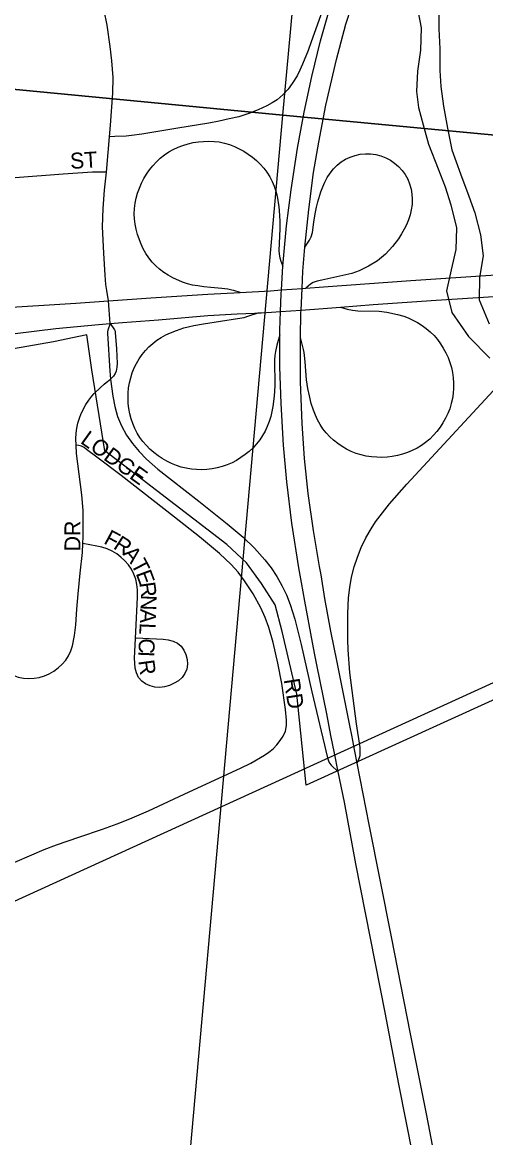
# Model space of a CAD drawing. Extents: x -209 to 4852, y 0 to 905.
# Drawn here: x 65.61 to 71.12, y 267.11 to 280.4 of the extents above; entities that cross this region are included whole.
import ezdxf

# ---------------------------------------------------------------- set-up
doc = ezdxf.new("R2010")
doc.units = 0
for name, color, linetype in [('GM_X_Airport_Location_Class_2', 7, 'Continuous'), ('GM_X_Airport_Location_Class_3', 7, 'Continuous'), ('GM_X_Corporation', 7, 'Continuous'), ('GM_X_County_Road_Text', 7, 'Continuous'), ('GM_X_Interstate_Location', 7, 'Continuous'), ('GM_X_Major_Lake', 7, 'Continuous'), ('GM_X_Minor_River', 7, 'Continuous'), ('GM_X_Rail_Line', 7, 'Continuous'), ('GM_X_Township_Text', 7, 'Continuous'), ('GM_X_US_Location', 7, 'Continuous'), ('GM_X_US_Route', 7, 'Continuous')]:
    doc.layers.add(name, color=color, linetype=linetype)

msp = doc.modelspace()

# ---------------------------------------------------------------- linework, layer by layer
at = {"layer": 'GM_X_Airport_Location_Class_2'}
for points in [[(66.249, 275.359), (66.245, 275.434), (66.249, 275.504), (66.257, 275.564), (66.27, 275.623), (66.288, 275.68), (66.311, 275.737), (66.366, 275.845), (66.399, 275.896), (66.435, 275.945), (66.462, 275.976), (66.534, 276.044), (66.583, 276.085), (66.608, 276.105), (66.657, 276.145)], [(65.52, 270.395), (65.723, 270.483), (65.867, 270.543), (66.015, 270.6), (66.281, 270.692), (66.564, 270.788), (66.737, 270.852), (66.888, 270.911), (67.11, 271.006), (67.594, 271.232), (68.207, 271.513), (68.329, 271.574), (68.493, 271.667), (68.545, 271.704), (68.594, 271.745), (68.639, 271.791), (68.678, 271.842), (68.713, 271.896), (68.741, 271.955), (68.755, 272.021), (68.755, 272.085), (68.743, 272.211), (68.696, 272.52), (68.649, 272.765), (68.594, 273.009), (68.542, 273.19), (68.499, 273.308), (68.448, 273.423), (68.358, 273.589), (68.254, 273.746), (68.178, 273.846), (68.094, 273.94), (67.956, 274.069), (67.717, 274.27), (67.422, 274.501), (66.784, 274.999), (66.497, 275.215), (66.374, 275.31), (66.343, 275.331), (66.313, 275.346), (66.28, 275.355), (66.249, 275.359)], [(66.329, 274.189), (66.334, 274.27), (66.331, 274.581), (66.318, 274.768), (66.287, 275.015), (66.254, 275.26), (66.249, 275.359)], [(65.471, 272.645), (65.498, 272.622), (65.559, 272.596), (65.622, 272.585), (65.686, 272.581), (65.749, 272.584), (65.811, 272.595), (65.872, 272.613), (65.93, 272.638), (65.983, 272.67), (66.034, 272.709), (66.082, 272.751), (66.125, 272.799), (66.16, 272.853), (66.187, 272.911), (66.206, 272.972), (66.231, 273.095), (66.244, 273.22), (66.258, 273.405), (66.273, 273.589), (66.297, 273.836), (66.324, 274.083), (66.329, 274.189)], [(66.965, 273.066), (67.285, 273.051), (67.345, 273.042), (67.403, 273.027), (67.455, 273.001), (67.499, 272.966), (67.533, 272.92), (67.557, 272.865), (67.572, 272.808), (67.576, 272.75), (67.567, 272.693), (67.545, 272.64), (67.51, 272.593), (67.466, 272.555), (67.415, 272.525), (67.36, 272.499), (67.303, 272.482), (67.245, 272.474), (67.187, 272.478), (67.13, 272.493), (67.076, 272.517), (67.03, 272.551), (66.993, 272.595), (66.968, 272.648), (66.953, 272.705), (66.946, 272.765), (66.945, 272.825), (66.961, 273.136), (66.98, 273.55), (66.978, 273.636), (66.972, 273.7), (66.959, 273.763), (66.937, 273.824), (66.908, 273.882), (66.872, 273.935), (66.83, 273.984), (66.783, 274.028), (66.732, 274.066), (66.677, 274.099), (66.618, 274.126), (66.557, 274.146), (66.494, 274.158), (66.329, 274.189)]]:
    msp.add_lwpolyline(points, dxfattribs=at)
at = {"layer": 'GM_X_Corporation'}
for points in [[(68.92, 276.621), (68.92, 276.641), (68.925, 276.936), (68.927, 276.969), (68.939, 277.226), (68.948, 277.432), (68.972, 277.717), (69.018, 278.166), (69.075, 278.605), (69.14, 278.966), (69.223, 279.407), (69.35, 279.953), (69.461, 280.375), (69.595, 280.791), (69.716, 281.147), (69.873, 281.577), (70.087, 282.104)], [(70.344, 266.467), (70.091, 267.749), (69.926, 268.605), (69.577, 270.375), (69.442, 271.11), (69.37, 271.47), (69.326, 271.691), (69.283, 271.902), (69.232, 272.162), (69.113, 272.744), (69.09, 272.863), (69.062, 273.01), (68.971, 273.504), (68.93, 273.724), (68.899, 273.899), (68.816, 274.43), (68.756, 274.925), (68.718, 275.359), (68.689, 275.856), (68.675, 276.292), (68.676, 276.675), (68.676, 276.728), (68.683, 276.952), (68.69, 277.163), (68.693, 277.208), (68.711, 277.493), (68.714, 277.536), (68.755, 277.97), (68.809, 278.402), (68.885, 278.895), (68.963, 279.324), (69.054, 279.75), (69.16, 280.173), (69.278, 280.592)], [(65.286, 276.992), (66.244, 277.052), (66.635, 277.078), (67.137, 277.113), (67.818, 277.157), (68.2, 277.178), (68.564, 277.198), (68.693, 277.208), (68.939, 277.226), (68.982, 277.229), (69.193, 277.245), (70.234, 277.321), (72.738, 277.487)], [(68.575, 276.944), (68.683, 276.952), (68.804, 276.961), (68.927, 276.969), (69.191, 276.987), (69.397, 277.003), (69.786, 277.034), (70.534, 277.085), (71.909, 277.175), (72.568, 277.218)], [(68.374, 276.932), (68.415, 276.934), (68.453, 276.935), (68.575, 276.944)], [(63.181, 276.386), (63.477, 276.425), (63.637, 276.448), (63.67, 276.452), (64.108, 276.507), (65.004, 276.626), (66.006, 276.749), (66.514, 276.798), (66.654, 276.808)], [(66.654, 276.808), (66.801, 276.819), (67.23, 276.853), (67.816, 276.903), (68.166, 276.923), (68.374, 276.932)], [(69.534, 271.886), (69.507, 272.022), (69.44, 272.357), (69.357, 272.775), (69.283, 273.145), (69.21, 273.534), (69.165, 273.815), (69.145, 273.916), (69.073, 274.345), (69.011, 274.785), (68.968, 275.199), (68.939, 275.617), (68.919, 276.113), (68.919, 276.554), (68.92, 276.621)], [(71.301, 262.848), (71.298, 262.86), (70.989, 264.454), (70.79, 265.49), (70.597, 266.463), (70.423, 267.377), (70.23, 268.35), (70.003, 269.506), (69.736, 270.844), (69.596, 271.573), (69.568, 271.717), (69.539, 271.863), (69.534, 271.886)]]:
    msp.add_lwpolyline(points, dxfattribs=at)
at = {"layer": 'GM_X_County_Road_Text'}
for points in [[(66.647, 279.033), (66.658, 279.172), (66.688, 279.553), (66.689, 279.739), (66.676, 279.936), (66.655, 280.108), (66.617, 280.36), (66.549, 280.713), (66.465, 281.117)], [(66.609, 278.612), (66.632, 278.843), (66.647, 279.033)], [(66.635, 277.078), (66.614, 277.203), (66.604, 277.272), (66.596, 277.385), (66.578, 277.645), (66.564, 277.96), (66.572, 278.179), (66.587, 278.395), (66.609, 278.612)], [(66.654, 276.808), (66.635, 277.078)]]:
    msp.add_lwpolyline(points, dxfattribs=at)
at = {"layer": 'GM_X_Major_Lake'}
for points in [[(70.302, 280.618), (70.356, 280.328), (70.349, 280.062), (70.313, 279.813), (70.3, 279.57), (70.325, 279.379), (70.381, 279.173), (70.444, 278.943), (70.558, 278.652), (70.644, 278.437), (70.708, 278.223), (70.777, 277.948), (70.771, 277.689), (70.712, 277.448), (70.66, 277.198), (70.722, 276.938), (70.921, 276.652), (71.173, 276.396)], [(70.565, 280.506), (70.568, 280.316), (70.577, 280.08), (70.579, 279.821), (70.589, 279.631), (70.622, 279.395), (70.669, 279.135), (70.723, 278.876), (70.823, 278.592), (70.923, 278.324), (70.994, 278.125), (71.063, 277.865), (71.095, 277.613), (71.051, 277.356), (71.045, 277.09), (71.167, 276.806)]]:
    msp.add_lwpolyline(points, dxfattribs=at)
at = {"layer": 'GM_X_Minor_River'}
for points in [[(59.342, 300.415), (59.342, 280.19), (68.709, 279.29), (70.559, 299.335)], [(70.559, 299.335), (90.648, 297.385), (88.927, 277.384), (68.709, 279.29)], [(59.342, 280.19), (59.342, 259.84), (66.919, 259.238), (68.709, 279.29)], [(68.709, 279.29), (88.927, 277.384), (87.119, 257.725), (66.919, 259.238)]]:
    msp.add_lwpolyline(points, close=True, dxfattribs=at)
at = {"layer": 'GM_X_Rail_Line'}
for points in [[(69.2, 280.594), (69.119, 280.361), (69.049, 280.162), (69.011, 280.061), (68.945, 279.897), (68.913, 279.826), (68.881, 279.756), (68.822, 279.665), (68.772, 279.598), (68.713, 279.536), (68.641, 279.473), (68.582, 279.437), (68.519, 279.401), (68.418, 279.353), (68.305, 279.309), (68.187, 279.271), (68.071, 279.244), (67.953, 279.218), (67.83, 279.193), (67.461, 279.134), (67.031, 279.062), (66.907, 279.047), (66.845, 279.041), (66.71, 279.035), (66.647, 279.033)], [(68.2, 277.178), (68.127, 277.2), (68.102, 277.207), (68.054, 277.216), (67.982, 277.227), (67.853, 277.236), (67.768, 277.247), (67.697, 277.257), (67.636, 277.267), (67.575, 277.282), (67.516, 277.302), (67.401, 277.353), (67.346, 277.383), (67.294, 277.417), (67.243, 277.454), (67.197, 277.495), (67.153, 277.54), (67.114, 277.589), (67.08, 277.641), (67.049, 277.696), (67.022, 277.752), (66.979, 277.87), (66.963, 277.93), (66.951, 277.992), (66.943, 278.054), (66.941, 278.116), (66.943, 278.179), (66.951, 278.241), (66.964, 278.302), (66.981, 278.362), (67.002, 278.421), (67.027, 278.479), (67.056, 278.534), (67.088, 278.588), (67.124, 278.639), (67.163, 278.688), (67.205, 278.734), (67.251, 278.777), (67.3, 278.816), (67.352, 278.851), (67.406, 278.882), (67.463, 278.908), (67.521, 278.93), (67.581, 278.948), (67.642, 278.962), (67.704, 278.972), (67.766, 278.977), (67.829, 278.979), (67.891, 278.977), (67.953, 278.97), (68.015, 278.957), (68.075, 278.939), (68.133, 278.916), (68.19, 278.89), (68.244, 278.86), (68.297, 278.826), (68.348, 278.789), (68.396, 278.749), (68.441, 278.706), (68.483, 278.66), (68.521, 278.61), (68.554, 278.557), (68.582, 278.501), (68.606, 278.443), (68.625, 278.383), (68.641, 278.323), (68.662, 278.199), (68.666, 278.155), (68.674, 278.028), (68.674, 277.937), (68.662, 277.678), (68.665, 277.636), (68.674, 277.59), (68.687, 277.552), (68.711, 277.493)], [(68.972, 277.717), (69.029, 277.801), (69.049, 277.842), (69.062, 277.892), (69.079, 278.016), (69.095, 278.113), (69.111, 278.195), (69.127, 278.259), (69.162, 278.378), (69.184, 278.436), (69.209, 278.493), (69.238, 278.548), (69.272, 278.6), (69.311, 278.649), (69.355, 278.693), (69.403, 278.732), (69.455, 278.765), (69.511, 278.791), (69.57, 278.811), (69.631, 278.824), (69.693, 278.829), (69.755, 278.828), (69.817, 278.82), (69.877, 278.804), (69.935, 278.782), (69.99, 278.754), (70.041, 278.719), (70.088, 278.678), (70.13, 278.632), (70.166, 278.582), (70.196, 278.528), (70.219, 278.47), (70.237, 278.41), (70.247, 278.349), (70.251, 278.288), (70.248, 278.226), (70.239, 278.164), (70.224, 278.104), (70.205, 278.045), (70.182, 277.984), (70.155, 277.931), (70.124, 277.876), (70.087, 277.818), (70.017, 277.725), (69.932, 277.635), (69.885, 277.594), (69.836, 277.556), (69.731, 277.49), (69.619, 277.436), (69.532, 277.403), (69.176, 277.326), (69.118, 277.313), (69.072, 277.295), (69.039, 277.275), (68.982, 277.229)], [(68.676, 276.675), (68.639, 276.549), (68.622, 276.477), (68.616, 276.427), (68.612, 276.376), (68.614, 276.067), (68.607, 275.944), (68.592, 275.821), (68.566, 275.7), (68.547, 275.641), (68.525, 275.584), (68.499, 275.528), (68.469, 275.474), (68.435, 275.423), (68.397, 275.374), (68.355, 275.328), (68.31, 275.286), (68.262, 275.247), (68.211, 275.212), (68.159, 275.177), (68.106, 275.15), (68.047, 275.127), (67.988, 275.107), (67.929, 275.091), (67.868, 275.079), (67.807, 275.071), (67.745, 275.068), (67.683, 275.069), (67.622, 275.075), (67.561, 275.085), (67.501, 275.099), (67.442, 275.118), (67.385, 275.141), (67.329, 275.168), (67.275, 275.199), (67.224, 275.233), (67.175, 275.271), (67.128, 275.311), (67.085, 275.355), (67.045, 275.402), (67.008, 275.452), (66.976, 275.504), (66.947, 275.559), (66.923, 275.616), (66.903, 275.675), (66.887, 275.734), (66.876, 275.795), (66.869, 275.856), (66.867, 275.918), (66.868, 275.98), (66.874, 276.042), (66.884, 276.103), (66.899, 276.163), (66.918, 276.221), (66.941, 276.279), (66.968, 276.334), (66.999, 276.388), (67.034, 276.438), (67.073, 276.486), (67.116, 276.531), (67.162, 276.572), (67.211, 276.61), (67.262, 276.643), (67.316, 276.673), (67.373, 276.699), (67.442, 276.727), (67.531, 276.757), (67.649, 276.785), (67.764, 276.805), (68.172, 276.868), (68.25, 276.882), (68.304, 276.899), (68.415, 276.934)], [(69.397, 277.003), (69.474, 276.981), (69.539, 276.968), (69.602, 276.961), (69.856, 276.955), (69.948, 276.943), (70.074, 276.916), (70.149, 276.894), (70.203, 276.875), (70.259, 276.849), (70.314, 276.819), (70.367, 276.786), (70.418, 276.75), (70.465, 276.71), (70.51, 276.666), (70.55, 276.619), (70.587, 276.568), (70.62, 276.515), (70.65, 276.46), (70.676, 276.404), (70.698, 276.345), (70.716, 276.285), (70.729, 276.224), (70.739, 276.163), (70.743, 276.101), (70.742, 276.038), (70.737, 275.976), (70.728, 275.915), (70.714, 275.854), (70.696, 275.794), (70.673, 275.736), (70.647, 275.68), (70.616, 275.625), (70.582, 275.573), (70.544, 275.524), (70.502, 275.477), (70.458, 275.433), (70.41, 275.393), (70.36, 275.356), (70.307, 275.324), (70.251, 275.295), (70.194, 275.271), (70.135, 275.251), (70.074, 275.235), (70.013, 275.224), (69.951, 275.217), (69.889, 275.214), (69.827, 275.215), (69.765, 275.221), (69.703, 275.23), (69.642, 275.244), (69.582, 275.262), (69.525, 275.285), (69.469, 275.313), (69.415, 275.344), (69.363, 275.38), (69.314, 275.418), (69.268, 275.46), (69.225, 275.505), (69.187, 275.554), (69.153, 275.606), (69.123, 275.661), (69.097, 275.718), (69.073, 275.776), (69.048, 275.857), (69.026, 275.946), (69.009, 276.035), (68.993, 276.136), (68.974, 276.353), (68.969, 276.427), (68.964, 276.463), (68.957, 276.499), (68.92, 276.641)], [(66.654, 276.808), (66.625, 276.728), (66.622, 276.711), (66.621, 276.695), (66.651, 276.239), (66.657, 276.145), (66.685, 275.942), (66.708, 275.821), (66.743, 275.702), (66.789, 275.588), (66.848, 275.48), (66.919, 275.379), (66.999, 275.284), (67.085, 275.195), (67.223, 275.072), (67.709, 274.691), (68.049, 274.423), (68.238, 274.264), (68.371, 274.135), (68.494, 273.996), (68.569, 273.898), (68.638, 273.796), (68.699, 273.689), (68.753, 273.578), (68.799, 273.463), (68.854, 273.286), (68.929, 272.986), (69.054, 272.421), (69.24, 271.636), (69.252, 271.602), (69.266, 271.572), (69.285, 271.548), (69.37, 271.47)], [(66.654, 276.808), (66.707, 276.734), (66.713, 276.718), (66.715, 276.702), (66.73, 276.505), (66.736, 276.333), (66.734, 276.288), (66.724, 276.241), (66.715, 276.213), (66.695, 276.182), (66.657, 276.145)], [(69.596, 271.573), (69.624, 271.641), (69.629, 271.666), (69.632, 271.692), (69.629, 271.758), (69.586, 272.042), (69.506, 272.654), (69.488, 272.924), (69.482, 273.047), (69.483, 273.356), (69.492, 273.542), (69.507, 273.666), (69.529, 273.788), (69.559, 273.909), (69.597, 274.028), (69.643, 274.143), (69.698, 274.255), (69.76, 274.363), (69.814, 274.445), (69.896, 274.553), (69.981, 274.663), (70.186, 274.897), (71.412, 276.223)]]:
    msp.add_lwpolyline(points, dxfattribs=at)
at = {"layer": 'GM_X_Township_Text'}
msp.add_lwpolyline([(66.609, 278.612), (66.541, 278.612), (66.443, 278.612), (66.096, 278.588), (65.525, 278.543), (65.097, 278.511)], dxfattribs=at)
at = {"layer": 'GM_X_US_Location'}
msp.add_lwpolyline([(73.946, 273.569), (68.987, 271.309), (68.876, 272.394), (68.7, 273.142), (68.618, 273.458), (68.457, 273.712), (68.277, 273.959), (68.043, 274.176), (66.591, 275.291), (66.437, 276.255), (66.378, 276.672), (65.979, 276.589), (64.39, 276.312), (63.645, 276.223), (62.639, 276.082), (61.883, 275.986), (60.686, 275.843), (59.806, 275.738), (59.342, 275.685), (59.342, 264.699)], dxfattribs=at)
at = {"layer": 'GM_X_US_Route'}
msp.add_lwpolyline([(59.342, 267.133), (62.498, 268.566), (65.471, 269.909), (69.443, 271.723), (75.905, 274.672), (78.383, 275.798), (79.456, 276.276), (79.841, 276.456), (80.577, 276.809), (81.183, 277.134), (81.667, 277.394)], dxfattribs=at)

# ---------------------------------------------------------------- texts
at = {"layer": 'GM_X_Airport_Location_Class_3'}
for s, height, rotation, p in [('LODGE', 0.1894, 324.3251, (66.289, 275.392)), ('DR', 0.1894, 90, (66.3, 274.096)), ('F', 0.189, 331.9195, (66.567, 274.195)), ('R', 0.189, 327.3742, (66.681, 274.135)), ('A', 0.189, 310.049, (66.796, 274.064)), ('T', 0.189, 297.5181, (66.897, 273.945)), ('E', 0.189, 290.345, (66.956, 273.833)), ('R', 0.189, 278.1645, (67, 273.718)), ('N', 0.189, 267.9234, (67.021, 273.578)), ('A', 0.189, 267.4202, (67.015, 273.412)), ('L', 0.189, 267.3763, (67.007, 273.246)), ('C', 0.189, 267.403, (66.999, 273.063)), ('I', 0.189, 267.7642, (66.992, 272.911)), ('R', 0.189, 277.7541, (66.99, 272.792)), ('RD', 0.1894, 278.9673, (68.72, 272.568))]:
    msp.add_text(s, height=height, rotation=rotation, dxfattribs=at).set_placement(p)
at = {"layer": 'GM_X_Interstate_Location'}
msp.add_text('ST', height=0.1894, rotation=3.5746, dxfattribs=at).set_placement((66.183, 278.649))

doc.saveas('drawing.dxf')
